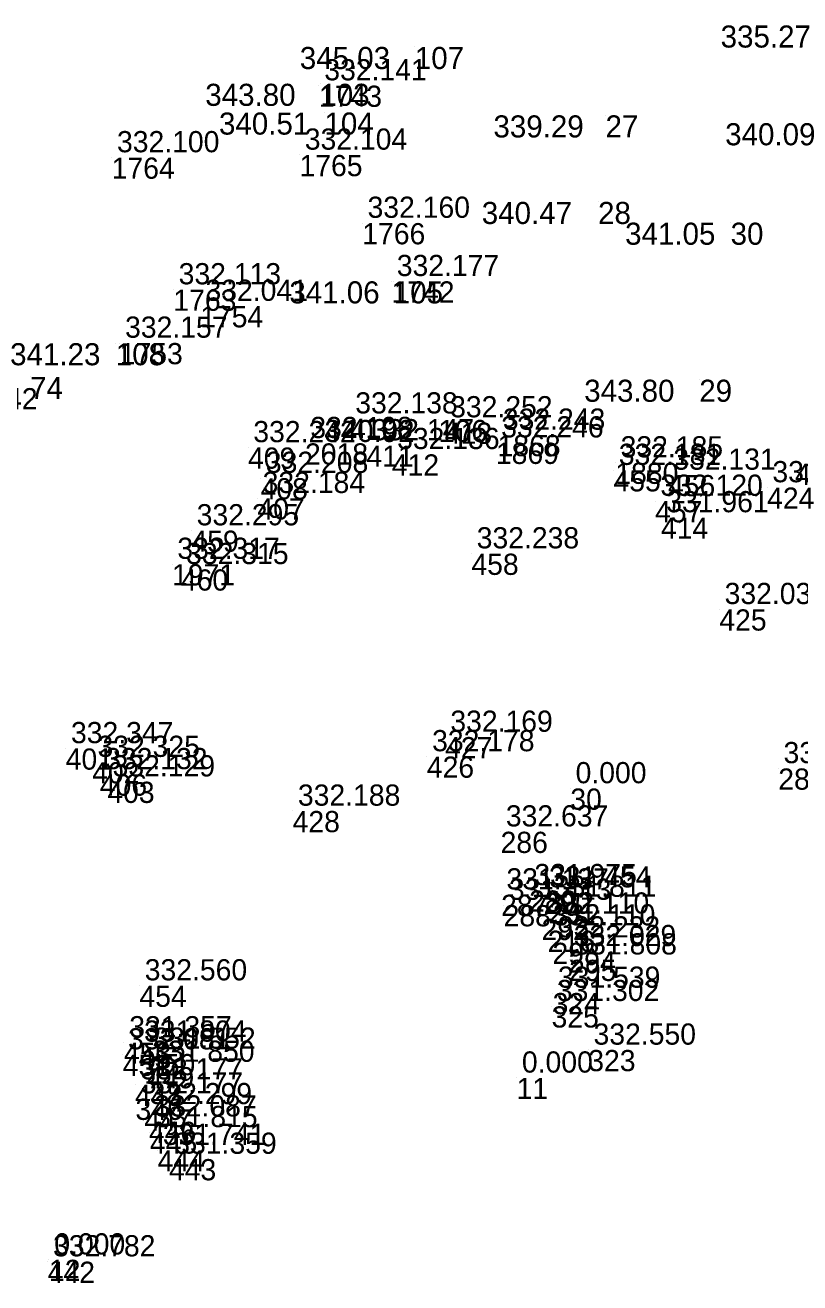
# Model space of a CAD drawing. Extents: x -829398 to -819400, y -1074439 to -1067977.
# Drawn here: x -824723.2 to -824679.3, y -1070071 to -1069999.8 of the extents above; entities that cross this region are included whole.
import ezdxf

# ---------------------------------------------------------------- set-up
doc = ezdxf.new("R2010")
doc.units = 0
doc.layers.add('Vrstva 60', color=7, linetype='Continuous')
doc.layers.add('Vrstva 61', color=7, linetype='Continuous')

msp = doc.modelspace()

# ---------------------------------------------------------------- linework, layer by layer
at = {"layer": 'Vrstva 60'}
for p, q in [((-824701.107, -1070001.026), (-824701.107, -1070001.026)), ((-824706.535, -1070003.216), (-824706.535, -1070003.216)), ((-824706.458, -1070003.111), (-824706.458, -1070003.111)), ((-824706.224, -1070004.738), (-824706.224, -1070004.738)), ((-824690.309, -1070004.9), (-824690.309, -1070004.9)), ((-824718.273, -1070007.288), (-824718.273, -1070007.288)), ((-824707.639, -1070007.142), (-824707.639, -1070007.142)), ((-824690.734, -1070009.8), (-824690.734, -1070009.8)), ((-824704.085, -1070011), (-824704.085, -1070011)), ((-824683.227, -1070010.975), (-824683.227, -1070010.975)), ((-824702.431, -1070014.298), (-824702.431, -1070014.298)), ((-824702.299, -1070014.296), (-824702.299, -1070014.296)), ((-824714.782, -1070014.765), (-824714.782, -1070014.765)), ((-824713.262, -1070015.702), (-824713.262, -1070015.702)), ((-824718.04, -1070017.798), (-824718.04, -1070017.798)), ((-824717.816, -1070017.789), (-824717.816, -1070017.789)), ((-824722.893, -1070019.706), (-824722.893, -1070019.706)), ((-824685.002, -1070019.866), (-824685.002, -1070019.866)), ((-824704.78, -1070022.077), (-824704.78, -1070022.077)), ((-824699.778, -1070022.143), (-824699.778, -1070022.143)), ((-824699.409, -1070022.296), (-824699.409, -1070022.296)), ((-824707.326, -1070023.47), (-824707.326, -1070023.47)), ((-824703.852, -1070023.596), (-824703.852, -1070023.596)), ((-824696.519, -1070023.435), (-824696.519, -1070023.435)), ((-824696.423, -1070022.996), (-824696.423, -1070022.996)), ((-824710.554, -1070023.704), (-824710.554, -1070023.704)), ((-824702.41, -1070024.093), (-824702.41, -1070024.093)), ((-824689.86, -1070024.99), (-824689.86, -1070024.99)), ((-824689.756, -1070024.564), (-824689.756, -1070024.564)), ((-824679.579, -1070024.624), (-824679.579, -1070024.624)), ((-824709.843, -1070025.441), (-824709.843, -1070025.441)), ((-824686.774, -1070025.262), (-824686.774, -1070025.262)), ((-824681.162, -1070025.972), (-824681.162, -1070025.972)), ((-824710.025, -1070026.581), (-824710.025, -1070026.581)), ((-824687.507, -1070026.739), (-824687.507, -1070026.739)), ((-824687.172, -1070027.67), (-824687.172, -1070027.67)), ((-824713.761, -1070028.411), (-824713.761, -1070028.411)), ((-824697.905, -1070029.717), (-824697.905, -1070029.717)), ((-824714.855, -1070030.31), (-824714.855, -1070030.31)), ((-824714.357, -1070030.606), (-824714.357, -1070030.606)), ((-824683.867, -1070032.869), (-824683.867, -1070032.869)), ((-824720.878, -1070040.745), (-824720.878, -1070040.745)), ((-824699.398, -1070040.1), (-824699.398, -1070040.1)), ((-824700.429, -1070041.202), (-824700.429, -1070041.202)), ((-824719.377, -1070041.522), (-824719.377, -1070041.522)), ((-824680.53, -1070041.878), (-824680.53, -1070041.878)), ((-824718.945, -1070042.217), (-824718.945, -1070042.217)), ((-824718.521, -1070042.629), (-824718.521, -1070042.629)), ((-824692.305, -1070043.014), (-824692.305, -1070043.014)), ((-824708.029, -1070044.285), (-824708.029, -1070044.285)), ((-824696.253, -1070045.461), (-824696.253, -1070045.461)), ((-824696.222, -1070049.027), (-824696.222, -1070049.027)), ((-824694.637, -1070048.783), (-824694.637, -1070048.783)), ((-824693.815, -1070048.912), (-824693.815, -1070048.912)), ((-824696.081, -1070049.614), (-824696.081, -1070049.614)), ((-824693.535, -1070049.443), (-824693.535, -1070049.443)), ((-824693.937, -1070050.394), (-824693.937, -1070050.394)), ((-824693.587, -1070051.062), (-824693.587, -1070051.062)), ((-824693.314, -1070051.746), (-824693.314, -1070051.746)), ((-824692.407, -1070052.237), (-824692.407, -1070052.237)), ((-824692.37, -1070052.709), (-824692.37, -1070052.709)), ((-824716.702, -1070054.175), (-824716.702, -1070054.175)), ((-824693.305, -1070054.592), (-824693.305, -1070054.592)), ((-824693.365, -1070055.345), (-824693.365, -1070055.345)), ((-824717.579, -1070057.4), (-824717.579, -1070057.4)), ((-824716.741, -1070057.645), (-824716.741, -1070057.645)), ((-824691.288, -1070057.816), (-824691.288, -1070057.816)), ((-824717.65, -1070058.083), (-824717.65, -1070058.083)), ((-824716.221, -1070058.045), (-824716.221, -1070058.045)), ((-824716.283, -1070058.787), (-824716.283, -1070058.787)), ((-824716.946, -1070059.781), (-824716.946, -1070059.781)), ((-824695.345, -1070059.396), (-824695.345, -1070059.396)), ((-824716.928, -1070060.576), (-824716.928, -1070060.576)), ((-824716.423, -1070061.184), (-824716.423, -1070061.184)), ((-824716.166, -1070061.881), (-824716.166, -1070061.881)), ((-824716.11, -1070062.485), (-824716.11, -1070062.485)), ((-824715.674, -1070063.492), (-824715.674, -1070063.492)), ((-824715.03, -1070063.994), (-824715.03, -1070063.994)), ((-824721.896, -1070069.801), (-824721.896, -1070069.801)), ((-824721.823, -1070069.695), (-824721.823, -1070069.695))]:
    msp.add_line(p, q, dxfattribs=at)

# ---------------------------------------------------------------- texts
for s, height, p in [('107', 1.25, (-824701.107, -1070002.276)), ('1743', 1.2, (-824706.535, -1070004.416)), ('103', 1.25, (-824706.458, -1070004.361)), ('104', 1.25, (-824706.224, -1070005.988)), ('27', 1.25, (-824690.309, -1070006.15)), ('1764', 1.2, (-824718.273, -1070008.488)), ('1765', 1.2, (-824707.639, -1070008.342)), ('28', 1.25, (-824690.734, -1070011.05)), ('1766', 1.2, (-824704.085, -1070012.2)), ('30', 1.25, (-824683.227, -1070012.225)), ('1742', 1.2, (-824702.431, -1070015.498)), ('105', 1.25, (-824702.299, -1070015.546)), ('1763', 1.2, (-824714.782, -1070015.965)), ('1754', 1.2, (-824713.262, -1070016.902)), ('108', 1.25, (-824718.04, -1070019.048)), ('1753', 1.2, (-824717.816, -1070018.989)), ('74', 1.25, (-824722.893, -1070020.956)), ('29', 1.25, (-824685.002, -1070021.116)), ('410', 1.2, (-824704.78, -1070023.277)), ('106', 1.25, (-824699.778, -1070023.393)), ('413', 1.2, (-824699.409, -1070023.496)), ('2018', 1.2, (-824707.326, -1070024.67)), ('411', 1.2, (-824703.852, -1070024.796)), ('1869', 1.2, (-824696.519, -1070024.635)), ('1868', 1.2, (-824696.423, -1070024.196)), ('409', 1.2, (-824710.554, -1070024.904)), ('412', 1.2, (-824702.41, -1070025.293)), ('455', 1.2, (-824689.86, -1070026.19)), ('1880', 1.2, (-824689.756, -1070025.764)), ('423', 1.2, (-824679.579, -1070025.824)), ('408', 1.2, (-824709.843, -1070026.641)), ('456', 1.2, (-824686.774, -1070026.462)), ('424', 1.2, (-824681.162, -1070027.172)), ('407', 1.2, (-824710.025, -1070027.781)), ('457', 1.2, (-824687.507, -1070027.939)), ('414', 1.2, (-824687.172, -1070028.87)), ('459', 1.2, (-824713.761, -1070029.611)), ('458', 1.2, (-824697.905, -1070030.917)), ('1971', 1.2, (-824714.855, -1070031.51)), ('460', 1.2, (-824714.357, -1070031.806)), ('425', 1.2, (-824683.867, -1070034.069)), ('401', 1.2, (-824720.878, -1070041.945)), ('427', 1.2, (-824699.398, -1070041.3)), ('426', 1.2, (-824700.429, -1070042.402)), ('402', 1.2, (-824719.377, -1070042.722)), ('285', 1.2, (-824680.53, -1070043.078)), ('406', 1.2, (-824718.945, -1070043.417)), ('403', 1.2, (-824718.521, -1070043.829)), ('30', 1.2, (-824692.305, -1070044.214)), ('428', 1.2, (-824708.029, -1070045.485)), ('286', 1.2, (-824696.253, -1070046.661)), ('287', 1.2, (-824696.222, -1070050.227)), ('289', 1.2, (-824694.637, -1070049.983)), ('290', 1.2, (-824693.815, -1070050.112)), ('288', 1.2, (-824696.081, -1070050.814)), ('291', 1.2, (-824693.535, -1070050.643)), ('292', 1.2, (-824693.937, -1070051.594)), ('216', 1.2, (-824693.587, -1070052.262)), ('293', 1.2, (-824693.314, -1070052.946)), ('294', 1.2, (-824692.407, -1070053.437)), ('295', 1.2, (-824692.37, -1070053.909)), ('454', 1.2, (-824716.702, -1070055.375)), ('324', 1.2, (-824693.305, -1070055.792)), ('325', 1.2, (-824693.365, -1070056.545)), ('453', 1.2, (-824717.579, -1070058.6)), ('452', 1.2, (-824716.741, -1070058.845)), ('323', 1.2, (-824691.288, -1070059.016)), ('451', 1.2, (-824717.65, -1070059.283)), ('450', 1.2, (-824716.221, -1070059.245)), ('449', 1.2, (-824716.283, -1070059.987)), ('448', 1.2, (-824716.946, -1070060.981)), ('11', 1.2, (-824695.345, -1070060.596)), ('346', 1.2, (-824716.928, -1070061.776)), ('447', 1.2, (-824716.423, -1070062.384)), ('446', 1.2, (-824716.166, -1070063.081)), ('445', 1.2, (-824716.11, -1070063.685)), ('444', 1.2, (-824715.674, -1070064.692)), ('443', 1.2, (-824715.03, -1070065.194)), ('442', 1.2, (-824721.896, -1070071.001)), ('12', 1.2, (-824721.823, -1070070.895))]:
    msp.add_text(s, height=height, dxfattribs=at).set_placement(p)
at = {"layer": 'Vrstva 61'}
for s, height, p in [('335.27', 1.25, (-824683.792, -1070001.06)), ('345.03', 1.25, (-824707.622, -1070002.276)), ('332.141', 1.2, (-824706.235, -1070002.916)), ('343.80', 1.25, (-824712.973, -1070004.361)), ('340.51', 1.25, (-824712.198, -1070005.988)), ('339.29', 1.25, (-824696.657, -1070006.15)), ('332.100', 1.2, (-824717.973, -1070006.988)), ('332.104', 1.2, (-824707.339, -1070006.842)), ('340.09', 1.25, (-824683.535, -1070006.593)), ('332.160', 1.2, (-824703.785, -1070010.7)), ('340.47', 1.25, (-824697.318, -1070011.05)), ('341.05', 1.25, (-824689.201, -1070012.225)), ('332.177', 1.2, (-824702.131, -1070013.998)), ('332.113', 1.2, (-824714.482, -1070014.465)), ('332.041', 1.2, (-824712.962, -1070015.402)), ('341.06', 1.25, (-824708.214, -1070015.546)), ('332.157', 1.2, (-824717.516, -1070017.489)), ('341.23', 1.25, (-824724.024, -1070019.048)), ('343.80', 1.25, (-824691.517, -1070021.116)), ('332.542', 1.2, (-824728.27, -1070021.543)), ('332.138', 1.2, (-824704.48, -1070021.777)), ('332.252', 1.2, (-824699.109, -1070021.996)), ('332.243', 1.2, (-824696.123, -1070022.696)), ('332.242', 1.2, (-824710.254, -1070023.404)), ('332.198', 1.2, (-824707.026, -1070023.17)), ('340.92', 1.25, (-824706.234, -1070023.393)), ('332.147', 1.2, (-824703.552, -1070023.296)), ('332.246', 1.2, (-824696.219, -1070023.135)), ('332.136', 1.2, (-824702.11, -1070023.793)), ('332.181', 1.2, (-824689.56, -1070024.69)), ('332.185', 1.2, (-824689.456, -1070024.264)), ('332.208', 1.2, (-824709.543, -1070025.141)), ('332.131', 1.2, (-824686.474, -1070024.962)), ('332.184', 1.2, (-824709.725, -1070026.281)), ('331.937', 1.2, (-824680.862, -1070025.672)), ('332.120', 1.2, (-824687.207, -1070026.439)), ('331.961', 1.2, (-824686.872, -1070027.37)), ('332.295', 1.2, (-824713.461, -1070028.111)), ('332.238', 1.2, (-824697.605, -1070029.417)), ('332.317', 1.2, (-824714.555, -1070030.01)), ('332.315', 1.2, (-824714.057, -1070030.306)), ('332.030', 1.2, (-824683.567, -1070032.569)), ('332.169', 1.2, (-824699.098, -1070039.8)), ('332.347', 1.2, (-824720.578, -1070040.445)), ('332.325', 1.2, (-824719.077, -1070041.222)), ('332.178', 1.2, (-824700.129, -1070040.902)), ('332.132', 1.2, (-824718.645, -1070041.917)), ('331.486', 1.2, (-824680.23, -1070041.578)), ('332.129', 1.2, (-824718.221, -1070042.329)), ('0.000', 1.2, (-824692.005, -1070042.714)), ('332.188', 1.2, (-824707.729, -1070043.985)), ('332.637', 1.2, (-824695.953, -1070045.161)), ('331.137', 1.2, (-824695.922, -1070048.727)), ('331.975', 1.2, (-824694.337, -1070048.483)), ('331.454', 1.2, (-824693.515, -1070048.612)), ('331.413', 1.2, (-824695.781, -1070049.314)), ('331.811', 1.2, (-824693.235, -1070049.143)), ('332.110', 1.2, (-824693.637, -1070050.094)), ('332.110', 1.2, (-824693.287, -1070050.762)), ('332.232', 1.2, (-824693.014, -1070051.446)), ('332.029', 1.2, (-824692.107, -1070051.937)), ('331.808', 1.2, (-824692.07, -1070052.409)), ('332.560', 1.2, (-824716.402, -1070053.875)), ('331.539', 1.2, (-824693.005, -1070054.292)), ('331.302', 1.2, (-824693.065, -1070055.045)), ('331.357', 1.2, (-824717.279, -1070057.1)), ('331.804', 1.2, (-824716.441, -1070057.345)), ('332.550', 1.2, (-824690.988, -1070057.516)), ('332.081', 1.2, (-824717.35, -1070057.783)), ('331.552', 1.2, (-824715.921, -1070057.745)), ('331.850', 1.2, (-824715.983, -1070058.487)), ('332.177', 1.2, (-824716.646, -1070059.481)), ('0.000', 1.2, (-824695.045, -1070059.096)), ('332.177', 1.2, (-824716.628, -1070060.276)), ('332.299', 1.2, (-824716.123, -1070060.884)), ('332.087', 1.2, (-824715.866, -1070061.581)), ('331.815', 1.2, (-824715.81, -1070062.185)), ('331.741', 1.2, (-824715.374, -1070063.192)), ('331.359', 1.2, (-824714.73, -1070063.694)), ('332.782', 1.2, (-824721.596, -1070069.501)), ('0.000', 1.2, (-824721.523, -1070069.395))]:
    msp.add_text(s, height=height, dxfattribs=at).set_placement(p)

doc.saveas('drawing.dxf')
